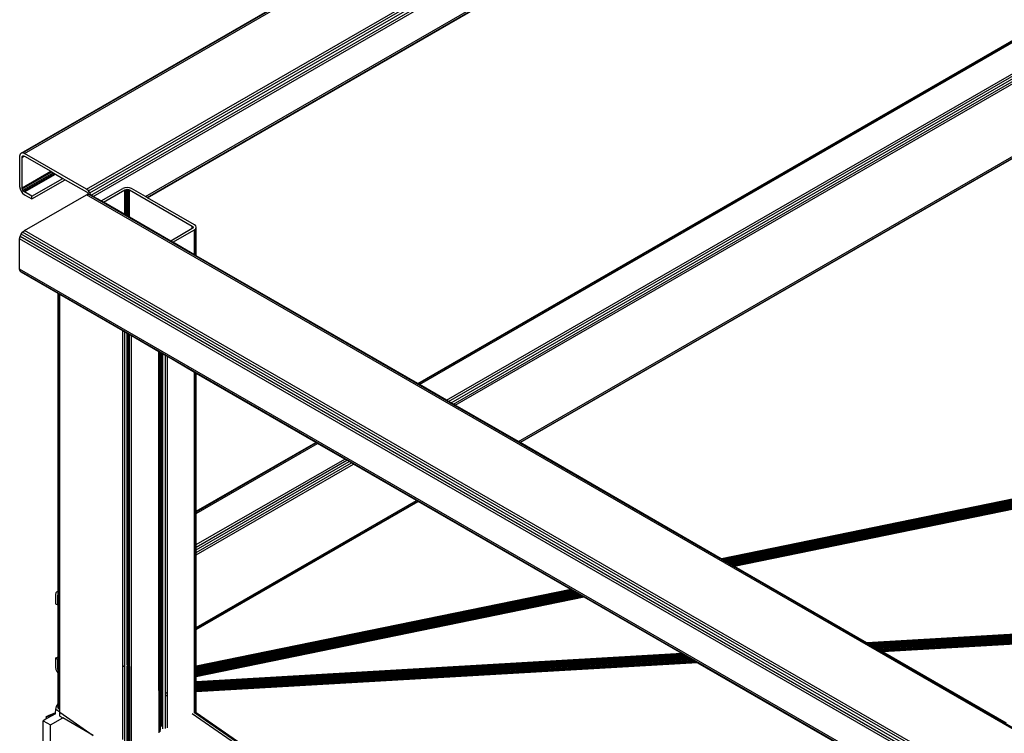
# Model space of a CAD drawing. Header units: millimetres. Extents: x 10 to 1250, y -62 to 528.
# Tile 545 of 656: x 597.733 to 598.899, y 512.673 to 513.518. Entities that reach past the tile are written whole.
import ezdxf

# ---------------------------------------------------------------- set-up
doc = ezdxf.new("R2010")
doc.units = ezdxf.units.MM
doc.header["$LTSCALE"] = 0.05

msp = doc.modelspace()

# ---------------------------------------------------------------- linework, layer by layer
at = {"color": 8}
for p, q in [((597.7351, 513.3599), (600.401, 514.899)), ((597.7369, 513.3602), (600.4028, 514.8994)), ((597.7391, 513.3595), (600.405, 514.8986)), ((597.8126, 513.3171), (600.4785, 514.8562)), ((597.8148, 513.3153), (600.4807, 514.8545)), ((597.8166, 513.3128), (600.4825, 514.852)), ((597.818, 513.3101), (600.4837, 514.8491)), ((597.8206, 513.3086), (600.4842, 514.8464)), ((597.8824, 513.3084), (600.4448, 514.7878)), ((597.8842, 513.3074), (600.4448, 514.7857)), ((597.8848, 513.307), (600.4448, 514.785)), ((598.2047, 513.0869), (600.4433, 514.3793)), ((598.2052, 513.0865), (600.4448, 514.3795)), ((598.2068, 513.0856), (600.4448, 514.3777)), ((598.2389, 513.0671), (600.4448, 514.3406)), ((598.2413, 513.0657), (600.4448, 514.3379)), ((598.2441, 513.0641), (600.4448, 514.3347)), ((598.2469, 513.0625), (600.4448, 514.3314)), ((598.2492, 513.0611), (600.4448, 514.3287)), ((598.3238, 513.0181), (600.4426, 514.2414)), ((598.3254, 513.0172), (600.4421, 514.2393)), ((598.3259, 513.0169), (600.4421, 514.2386)), ((597.7369, 513.3602), (597.7351, 513.3599)), ((597.7391, 513.3595), (597.7369, 513.3602)), ((597.7339, 513.3585), (597.7334, 513.3562)), ((597.7334, 513.3562), (597.7334, 513.3203)), ((597.7351, 513.3599), (597.7339, 513.3585)), ((597.7363, 513.3546), (597.7391, 513.3562)), ((597.7363, 513.3546), (597.7365, 513.3557)), ((597.7363, 513.3187), (597.7363, 513.3546)), ((597.7365, 513.3557), (597.738, 513.3566)), ((597.7365, 513.3557), (597.7371, 513.3564)), ((597.7371, 513.3564), (597.738, 513.3566)), ((597.738, 513.3566), (597.7391, 513.3562)), ((597.8126, 513.3171), (597.7391, 513.3595)), ((597.7391, 513.3562), (597.7702, 513.3383)), ((597.7363, 513.3187), (597.7702, 513.3383)), ((597.7365, 513.3173), (597.7715, 513.3375)), ((597.7702, 513.3383), (597.7715, 513.3375)), ((597.7715, 513.3375), (597.773, 513.3366)), ((597.7371, 513.3159), (597.773, 513.3366)), ((597.738, 513.3147), (597.7746, 513.3357)), ((597.7391, 513.3138), (597.7759, 513.335)), ((597.7479, 513.3087), (597.7846, 513.3299)), ((597.7479, 513.3055), (597.7874, 513.3283)), ((597.773, 513.3366), (597.7746, 513.3357)), ((597.7746, 513.3357), (597.7759, 513.335)), ((597.7759, 513.335), (597.7846, 513.3299)), ((597.7846, 513.3299), (597.7874, 513.3283)), ((597.7874, 513.3283), (597.8126, 513.3138)), ((597.7334, 513.3203), (597.7339, 513.3176)), ((597.7339, 513.3176), (597.7351, 513.3147)), ((597.7351, 513.3147), (597.7369, 513.3123)), ((597.7365, 513.3173), (597.7363, 513.3187)), ((597.7371, 513.3159), (597.7365, 513.3173)), ((597.738, 513.3147), (597.7371, 513.3159)), ((597.7391, 513.3138), (597.738, 513.3147)), ((597.7479, 513.3087), (597.7391, 513.3138)), ((597.8148, 513.3153), (597.8126, 513.3171)), ((597.8126, 513.3138), (597.8137, 513.3129)), ((597.8166, 513.3128), (597.8148, 513.3153)), ((597.83, 513.3032), (597.8556, 513.3179)), ((597.8326, 513.3017), (597.8581, 513.3164)), ((597.8579, 513.3188), (597.8556, 513.3179)), ((597.8607, 513.3192), (597.8579, 513.3188)), ((597.8581, 513.3164), (597.8593, 513.3169)), ((597.8581, 513.2944), (597.8581, 513.3164)), ((597.8593, 513.3169), (597.8607, 513.3171)), ((597.8593, 513.295), (597.8593, 513.3169)), ((597.8635, 513.3188), (597.8607, 513.3192)), ((597.8607, 513.3171), (597.8621, 513.3169)), ((597.8607, 513.2958), (597.8607, 513.3171)), ((597.8621, 513.3169), (597.8633, 513.3164)), ((597.8621, 513.2967), (597.8621, 513.3169)), ((597.8633, 513.3164), (597.9378, 513.2734)), ((597.8633, 513.2973), (597.8633, 513.3164)), ((597.8659, 513.3179), (597.8635, 513.3188)), ((597.8824, 513.3084), (597.8659, 513.3179)), ((597.7369, 513.3123), (597.7391, 513.3105)), ((597.7391, 513.3105), (597.7479, 513.3055)), ((597.7391, 513.2681), (597.8126, 513.3105)), ((597.7479, 513.3055), (597.7479, 513.3087)), ((597.8126, 513.3105), (597.8148, 513.3112)), ((598.9182, 512.6722), (597.8126, 513.3105)), ((597.8137, 513.3129), (597.8146, 513.3117)), ((597.8146, 513.3117), (597.8148, 513.3112)), ((597.8148, 513.3112), (597.8166, 513.3109)), ((598.9204, 512.6729), (597.8148, 513.3112)), ((597.8177, 513.3103), (597.8166, 513.3128)), ((597.8177, 513.3103), (597.8166, 513.3109)), ((597.818, 513.3101), (597.8177, 513.3103)), ((597.8206, 513.3086), (597.818, 513.3101)), ((597.83, 513.3032), (597.8206, 513.3086)), ((597.8326, 513.3017), (597.83, 513.3032)), ((597.8842, 513.3074), (597.8824, 513.3084)), ((597.8848, 513.307), (597.8842, 513.3074)), ((597.9404, 513.2749), (597.8848, 513.307)), ((597.8581, 513.2869), (597.8326, 513.3017)), ((597.8581, 513.2944), (597.8593, 513.295)), ((597.8581, 513.2924), (597.8581, 513.2944)), ((597.8581, 513.2924), (597.8593, 513.293)), ((597.8581, 513.2916), (597.8581, 513.2924)), ((597.8581, 513.2916), (597.8593, 513.2923)), ((597.8581, 513.2869), (597.8581, 513.2916)), ((597.8593, 513.293), (597.8593, 513.295)), ((597.8593, 513.2923), (597.8593, 513.293)), ((597.8593, 513.2863), (597.8593, 513.2923)), ((597.8607, 513.2958), (597.8621, 513.2967)), ((597.8607, 513.2938), (597.8607, 513.2958)), ((597.8607, 513.2938), (597.8621, 513.2946)), ((597.8607, 513.2931), (597.8621, 513.2939)), ((597.8607, 513.2931), (597.8607, 513.2938)), ((597.8607, 513.2854), (597.8607, 513.2931)), ((597.8621, 513.2967), (597.8633, 513.2973)), ((597.8621, 513.2946), (597.8621, 513.2967)), ((597.8621, 513.2946), (597.8633, 513.2953)), ((597.8621, 513.2939), (597.8633, 513.2946)), ((597.8621, 513.2939), (597.8621, 513.2946)), ((597.8621, 513.2846), (597.8621, 513.2939)), ((597.8633, 513.2953), (597.8633, 513.2973)), ((597.8633, 513.2946), (597.8633, 513.2953)), ((597.8633, 513.284), (597.8633, 513.2946)), ((597.8593, 513.2863), (597.8581, 513.2869)), ((597.8607, 513.2854), (597.8593, 513.2863)), ((597.8621, 513.2846), (597.8607, 513.2854)), ((597.8633, 513.284), (597.8621, 513.2846)), ((597.9123, 513.2557), (597.8633, 513.284)), ((597.7369, 513.2663), (597.7391, 513.2681)), ((598.8448, 512.6297), (597.7391, 513.2681)), ((597.9378, 513.2704), (597.9123, 513.2557)), ((597.9149, 513.2542), (597.9404, 513.2689)), ((597.9378, 513.2734), (597.9386, 513.2727)), ((597.9378, 513.2704), (597.9378, 513.2734)), ((597.9386, 513.2711), (597.9378, 513.2704)), ((597.9386, 513.2727), (597.9389, 513.2719)), ((597.9386, 513.2711), (597.9386, 513.2727)), ((597.9389, 513.2719), (597.9386, 513.2711)), ((597.942, 513.2735), (597.9404, 513.2749)), ((597.9404, 513.2689), (597.942, 513.2703)), ((597.9404, 513.2394), (597.9404, 513.2689)), ((597.9425, 513.2719), (597.942, 513.2735)), ((597.942, 513.2703), (597.9425, 513.2719)), ((597.942, 513.2385), (597.942, 513.2703)), ((597.9425, 513.2382), (597.9425, 513.2719)), ((597.7334, 513.2582), (597.7339, 513.261)), ((597.7334, 513.2224), (597.7334, 513.2582)), ((598.8391, 512.6199), (597.7334, 513.2582)), ((597.7339, 513.261), (597.7351, 513.2638)), ((598.8395, 512.6226), (597.7339, 513.261)), ((597.7351, 513.2638), (597.7369, 513.2663)), ((598.8407, 512.6255), (597.7351, 513.2638)), ((598.8426, 512.628), (597.7369, 513.2663)), ((597.9149, 513.2542), (597.9123, 513.2557)), ((597.9404, 513.2394), (597.9149, 513.2542)), ((597.942, 513.2385), (597.9404, 513.2394)), ((597.9425, 513.2382), (597.942, 513.2385)), ((598.2047, 513.0869), (597.9425, 513.2382)), ((597.7339, 513.2201), (597.7334, 513.2224)), ((598.8391, 512.584), (597.7334, 513.2224)), ((597.7351, 513.2187), (597.7339, 513.2201)), ((598.8395, 512.5818), (597.7339, 513.2201)), ((597.7789, 513.1934), (597.7351, 513.2187)), ((597.7794, 513.1931), (597.7789, 513.1934)), ((597.7789, 512.841), (597.7789, 513.1934)), ((597.781, 513.1922), (597.7794, 513.1931)), ((597.7794, 512.8413), (597.7794, 513.1931)), ((597.781, 512.8423), (597.781, 513.1922)), ((597.8556, 513.1491), (597.781, 513.1922)), ((597.8556, 512.753), (597.8556, 513.1491)), ((597.8579, 513.1478), (597.8556, 513.1491)), ((597.8579, 512.7538), (597.8579, 513.1478)), ((597.8607, 513.1462), (597.8579, 513.1478)), ((597.8607, 512.8883), (597.8607, 513.1462)), ((597.8621, 513.1453), (597.8607, 513.1462)), ((597.8633, 513.1447), (597.8621, 513.1453)), ((597.8621, 512.8891), (597.8621, 513.1453)), ((597.8635, 513.1445), (597.8633, 513.1447)), ((597.8633, 512.8898), (597.8633, 513.1447)), ((597.8635, 512.7515), (597.8635, 513.1445)), ((597.8659, 513.1432), (597.8635, 513.1445)), ((597.8659, 512.6538), (597.8659, 513.1432)), ((597.898, 513.1246), (597.8659, 513.1432)), ((597.898, 512.7276), (597.898, 513.1246)), ((597.8996, 513.1237), (597.898, 513.1246)), ((597.8996, 512.7265), (597.8996, 513.1237)), ((597.9001, 513.1234), (597.8996, 513.1237)), ((597.9001, 512.7261), (597.9001, 513.1234)), ((597.9003, 513.1233), (597.9001, 513.1234)), ((597.9003, 512.726), (597.9003, 513.1233)), ((597.9006, 513.1232), (597.9003, 513.1233)), ((597.9006, 512.7258), (597.9006, 513.1232)), ((597.9017, 513.1225), (597.9006, 513.1232)), ((597.9017, 512.725), (597.9017, 513.1225)), ((597.9031, 513.1217), (597.9017, 513.1225)), ((597.9031, 512.724), (597.9031, 513.1217)), ((597.9059, 513.12), (597.9031, 513.1217)), ((597.9059, 512.7221), (597.9059, 513.12)), ((597.9083, 513.1187), (597.9059, 513.12)), ((597.9083, 512.7205), (597.9083, 513.1187)), ((597.9404, 513.1001), (597.9083, 513.1187)), ((599.7021, 513.1126), (598.5642, 512.8793)), ((599.7026, 513.1125), (598.5645, 512.8791)), ((599.7032, 513.1123), (598.5649, 512.8789)), ((599.7038, 513.1121), (598.5654, 512.8786)), ((599.7043, 513.1117), (598.566, 512.8783)), ((599.7036, 513.111), (598.5666, 512.8779)), ((599.7021, 513.1101), (598.5674, 512.8774)), ((599.7007, 513.1092), (598.5682, 512.877)), ((599.6994, 513.1082), (598.5691, 512.8764)), ((599.6982, 513.1072), (598.5701, 512.8759)), ((599.6971, 513.1062), (598.571, 512.8753)), ((599.6961, 513.1053), (598.572, 512.8748)), ((599.6952, 513.1043), (598.573, 512.8742)), ((597.9404, 512.6968), (597.9404, 513.1001)), ((597.942, 513.0992), (597.9404, 513.1001)), ((597.942, 512.9352), (597.942, 513.0992)), ((597.9425, 513.0989), (597.942, 513.0992)), ((598.0841, 513.0172), (597.9425, 513.0989)), ((597.9425, 512.9355), (597.9425, 513.0989)), ((599.6944, 513.1034), (598.574, 512.8736)), ((599.6938, 513.1026), (598.5749, 512.8731)), ((599.6933, 513.1018), (598.5758, 512.8726)), ((598.5766, 512.8721), (599.6927, 513.101)), ((599.6923, 513.1003), (598.5774, 512.8717)), ((599.6919, 513.0997), (598.578, 512.8713)), ((599.6915, 513.0992), (598.5786, 512.871)), ((599.6912, 513.0988), (598.579, 512.8707)), ((599.691, 513.0985), (598.5794, 512.8705)), ((599.6909, 513.0983), (598.5796, 512.8704)), ((598.2052, 513.0865), (598.2047, 513.0869)), ((598.2068, 513.0856), (598.2052, 513.0865)), ((598.2389, 513.0671), (598.2068, 513.0856)), ((598.2413, 513.0657), (598.2389, 513.0671)), ((598.2441, 513.0641), (598.2413, 513.0657)), ((598.2469, 513.0625), (598.2441, 513.0641)), ((598.2492, 513.0611), (598.2469, 513.0625)), ((598.3238, 513.0181), (598.2492, 513.0611)), ((598.5641, 512.8793), (599.3675, 513.0441)), ((599.3537, 513.029), (598.5797, 512.8703)), ((597.9425, 512.9355), (598.0841, 513.0172)), ((597.9425, 512.9349), (598.0846, 513.0169)), ((597.9425, 512.933), (598.0862, 513.016)), ((598.0846, 513.0169), (598.0841, 513.0172)), ((598.0862, 513.016), (598.0846, 513.0169)), ((598.1183, 512.9974), (598.0862, 513.016)), ((598.3254, 513.0172), (598.3238, 513.0181)), ((598.3259, 513.0169), (598.3254, 513.0172)), ((598.5641, 512.8793), (598.3259, 513.0169)), ((597.9425, 512.896), (598.1183, 512.9974)), ((597.9425, 512.8932), (598.1207, 512.9961)), ((597.9425, 512.89), (598.1235, 512.9945)), ((597.9425, 512.8868), (598.1263, 512.9928)), ((597.9425, 512.8841), (598.1286, 512.9915)), ((598.1207, 512.9961), (598.1183, 512.9974)), ((598.1235, 512.9945), (598.1207, 512.9961)), ((598.1263, 512.9928), (598.1235, 512.9945)), ((598.1286, 512.9915), (598.1263, 512.9928)), ((598.2032, 512.9484), (598.1286, 512.9915)), ((597.9425, 512.798), (598.2032, 512.9484)), ((597.9425, 512.7962), (598.2047, 512.9475)), ((597.9425, 512.7955), (598.2053, 512.9472)), ((598.2047, 512.9475), (598.2032, 512.9484)), ((598.2053, 512.9472), (598.2047, 512.9475)), ((598.3861, 512.8428), (598.2053, 512.9472)), ((597.942, 512.9352), (597.9425, 512.9355)), ((597.942, 512.9346), (597.942, 512.9352)), ((597.942, 512.9346), (597.9425, 512.9349)), ((597.942, 512.9327), (597.942, 512.9346)), ((597.942, 512.9327), (597.9425, 512.933)), ((597.942, 512.8956), (597.942, 512.9327)), ((597.9425, 512.9349), (597.9425, 512.9355)), ((597.9425, 512.933), (597.9425, 512.9349)), ((597.9425, 512.896), (597.9425, 512.933)), ((597.942, 512.8956), (597.9425, 512.896)), ((597.942, 512.8929), (597.942, 512.8956)), ((597.9425, 512.8932), (597.9425, 512.896)), ((597.8607, 512.8883), (597.8621, 512.8891)), ((597.8607, 512.8876), (597.8621, 512.8884)), ((597.8607, 512.8876), (597.8607, 512.8883)), ((597.8607, 512.8858), (597.8607, 512.8876)), ((597.8607, 512.8858), (597.8621, 512.8866)), ((597.8607, 512.8487), (597.8607, 512.8858)), ((597.8621, 512.8891), (597.8633, 512.8898)), ((597.8621, 512.8884), (597.8633, 512.8891)), ((597.8621, 512.8884), (597.8621, 512.8891)), ((597.8621, 512.8866), (597.8621, 512.8884)), ((597.8621, 512.8866), (597.8633, 512.8873)), ((597.8621, 512.8495), (597.8621, 512.8866)), ((597.8633, 512.8891), (597.8633, 512.8898)), ((597.8633, 512.8873), (597.8633, 512.8891)), ((597.8633, 512.8502), (597.8633, 512.8873)), ((597.942, 512.8929), (597.9425, 512.8932)), ((597.942, 512.8897), (597.942, 512.8929)), ((597.942, 512.8897), (597.9425, 512.89)), ((597.942, 512.8865), (597.942, 512.8897)), ((597.942, 512.8865), (597.9425, 512.8868)), ((597.942, 512.8837), (597.942, 512.8865)), ((597.942, 512.8837), (597.9425, 512.8841)), ((597.942, 512.7977), (597.942, 512.8837)), ((597.9425, 512.89), (597.9425, 512.8932)), ((597.9425, 512.8868), (597.9425, 512.89)), ((597.9425, 512.8841), (597.9425, 512.8868)), ((597.9425, 512.798), (597.9425, 512.8841)), ((598.5642, 512.8793), (598.5641, 512.8793)), ((598.5645, 512.8791), (598.5642, 512.8793)), ((598.5649, 512.8789), (598.5645, 512.8791)), ((598.5654, 512.8786), (598.5649, 512.8789)), ((598.566, 512.8783), (598.5654, 512.8786)), ((598.5666, 512.8779), (598.566, 512.8783)), ((598.5674, 512.8774), (598.5666, 512.8779)), ((598.5682, 512.877), (598.5674, 512.8774)), ((598.5691, 512.8764), (598.5682, 512.877)), ((598.5701, 512.8759), (598.5691, 512.8764)), ((598.571, 512.8753), (598.5701, 512.8759)), ((598.572, 512.8748), (598.571, 512.8753)), ((598.573, 512.8742), (598.572, 512.8748)), ((598.574, 512.8736), (598.573, 512.8742)), ((598.5749, 512.8731), (598.574, 512.8736)), ((598.5758, 512.8726), (598.5749, 512.8731)), ((598.5766, 512.8721), (598.5758, 512.8726)), ((598.5774, 512.8717), (598.5766, 512.8721)), ((598.578, 512.8713), (598.5774, 512.8717)), ((598.5786, 512.871), (598.578, 512.8713)), ((598.579, 512.8707), (598.5786, 512.871)), ((598.5794, 512.8705), (598.579, 512.8707)), ((598.5796, 512.8704), (598.5794, 512.8705)), ((598.5797, 512.8703), (598.5796, 512.8704)), ((598.7363, 512.7799), (598.5797, 512.8703)), ((597.8607, 512.8487), (597.8621, 512.8495)), ((597.8607, 512.846), (597.8607, 512.8487)), ((597.8621, 512.8495), (597.8633, 512.8502)), ((597.8621, 512.8468), (597.8621, 512.8495)), ((597.8621, 512.8468), (597.8633, 512.8475)), ((597.8633, 512.8475), (597.8633, 512.8502)), ((597.8633, 512.8443), (597.8633, 512.8475)), ((597.7763, 512.8389), (597.7759, 512.8368)), ((597.7759, 512.8368), (597.7759, 512.8261)), ((597.7774, 512.8401), (597.7763, 512.8389)), ((597.7774, 512.8401), (597.7789, 512.841)), ((597.7789, 512.8404), (597.7774, 512.8401)), ((597.7784, 512.8353), (597.7786, 512.8363)), ((597.7784, 512.8353), (597.7789, 512.8356)), ((597.7786, 512.8363), (597.7789, 512.8366)), ((597.7786, 512.8363), (597.7789, 512.8365)), ((597.7789, 512.841), (597.7794, 512.8413)), ((597.7789, 512.8404), (597.7789, 512.841)), ((597.779, 512.8405), (597.7789, 512.8404)), ((597.7789, 512.8366), (597.7789, 512.8404)), ((597.7789, 512.8366), (597.7792, 512.837)), ((597.7789, 512.8365), (597.7794, 512.8368)), ((597.7789, 512.8365), (597.7789, 512.8366)), ((597.7789, 512.8356), (597.7789, 512.8365)), ((597.7789, 512.8356), (597.7794, 512.8359)), ((597.7789, 512.8278), (597.7789, 512.8356)), ((597.779, 512.8405), (597.7794, 512.8407)), ((597.7794, 512.8403), (597.779, 512.8405)), ((597.7792, 512.837), (597.7794, 512.837)), ((597.7794, 512.8413), (597.781, 512.8423)), ((597.7794, 512.8407), (597.781, 512.8416)), ((597.7794, 512.8407), (597.7794, 512.8413)), ((597.7794, 512.8403), (597.7794, 512.8407)), ((597.781, 512.8398), (597.7794, 512.8403)), ((597.7794, 512.837), (597.7794, 512.8403)), ((597.7794, 512.837), (597.78, 512.8371)), ((597.7794, 512.8368), (597.78, 512.8371)), ((597.7794, 512.8368), (597.7794, 512.837)), ((597.7794, 512.8359), (597.781, 512.8368)), ((597.7794, 512.8359), (597.7794, 512.8368)), ((597.7794, 512.8282), (597.7794, 512.8359)), ((597.78, 512.8371), (597.781, 512.8368)), ((597.781, 512.8416), (597.781, 512.8423)), ((597.781, 512.8398), (597.781, 512.8416)), ((597.781, 512.8368), (597.781, 512.8398)), ((597.781, 512.8291), (597.781, 512.8368)), ((597.8607, 512.846), (597.8621, 512.8468)), ((597.8607, 512.8428), (597.8607, 512.846)), ((597.8607, 512.8428), (597.8621, 512.8436)), ((597.8607, 512.8395), (597.8607, 512.8428)), ((597.8607, 512.8395), (597.8621, 512.8403)), ((597.8607, 512.8368), (597.8607, 512.8395)), ((597.8607, 512.8368), (597.8621, 512.8376)), ((597.8607, 512.7535), (597.8607, 512.8368)), ((597.8621, 512.8436), (597.8621, 512.8468)), ((597.8621, 512.8436), (597.8633, 512.8443)), ((597.8621, 512.8403), (597.8621, 512.8436)), ((597.8621, 512.8403), (597.8633, 512.841)), ((597.8621, 512.8376), (597.8621, 512.8403)), ((597.8621, 512.8376), (597.8633, 512.8383)), ((597.8621, 512.7526), (597.8621, 512.8376)), ((597.8633, 512.841), (597.8633, 512.8443)), ((597.8633, 512.8383), (597.8633, 512.841)), ((597.8633, 512.7522), (597.8633, 512.8383)), ((598.3862, 512.8428), (597.9425, 512.7518)), ((598.3861, 512.8428), (597.9425, 512.7519)), ((598.3865, 512.8426), (597.9425, 512.7516)), ((598.3869, 512.8424), (597.9425, 512.7513)), ((598.3873, 512.8421), (597.9425, 512.7509)), ((598.3879, 512.8418), (597.9425, 512.7504)), ((598.3886, 512.8414), (597.9425, 512.7499)), ((598.3894, 512.8409), (597.9425, 512.7493)), ((598.3902, 512.8404), (597.9425, 512.7486)), ((598.3911, 512.8399), (597.9425, 512.7479)), ((598.3921, 512.8394), (597.9425, 512.7472)), ((598.393, 512.8388), (597.9425, 512.7464)), ((598.394, 512.8383), (597.9425, 512.7457)), ((598.395, 512.8377), (597.9425, 512.7449)), ((598.396, 512.8371), (597.9425, 512.7442)), ((598.3969, 512.8366), (597.9425, 512.7434)), ((598.3978, 512.8361), (597.9425, 512.7427)), ((597.9425, 512.7421), (598.3986, 512.8356)), ((598.3862, 512.8428), (598.3861, 512.8428)), ((598.3865, 512.8426), (598.3862, 512.8428)), ((598.3869, 512.8424), (598.3865, 512.8426)), ((598.3873, 512.8421), (598.3869, 512.8424)), ((598.3879, 512.8418), (598.3873, 512.8421)), ((598.3886, 512.8414), (598.3879, 512.8418)), ((598.3894, 512.8409), (598.3886, 512.8414)), ((598.3902, 512.8404), (598.3894, 512.8409)), ((598.3911, 512.8399), (598.3902, 512.8404)), ((598.3921, 512.8394), (598.3911, 512.8399)), ((598.393, 512.8388), (598.3921, 512.8394)), ((598.394, 512.8383), (598.393, 512.8388)), ((598.395, 512.8377), (598.394, 512.8383)), ((598.396, 512.8371), (598.395, 512.8377)), ((598.3969, 512.8366), (598.396, 512.8371)), ((598.3978, 512.8361), (598.3969, 512.8366)), ((598.3986, 512.8356), (598.3978, 512.8361)), ((598.3993, 512.8352), (598.3986, 512.8356)), ((597.7759, 512.8261), (597.7784, 512.8246)), ((597.7784, 512.8276), (597.7784, 512.8353)), ((597.7784, 512.8276), (597.7789, 512.8278)), ((597.7784, 512.8246), (597.7784, 512.8276)), ((597.7784, 512.8246), (597.7789, 512.8249)), ((597.7789, 512.8278), (597.7794, 512.8282)), ((597.7789, 512.8249), (597.7789, 512.8278)), ((597.7789, 512.8249), (597.7794, 512.8252)), ((597.7789, 512.7632), (597.7789, 512.8249)), ((597.7794, 512.8282), (597.781, 512.8291)), ((597.7794, 512.8252), (597.7794, 512.8282)), ((597.7794, 512.8252), (597.781, 512.8261)), ((597.7794, 512.7635), (597.7794, 512.8252)), ((597.781, 512.8261), (597.781, 512.8291)), ((597.781, 512.7644), (597.781, 512.8261)), ((598.3993, 512.8352), (597.9425, 512.7415)), ((598.4, 512.8348), (597.9425, 512.741)), ((598.4006, 512.8345), (597.9425, 512.7405)), ((598.401, 512.8342), (597.9425, 512.7402)), ((598.4014, 512.834), (597.9425, 512.7399)), ((598.4016, 512.8339), (597.9425, 512.7397)), ((598.4017, 512.8338), (597.9425, 512.7396)), ((598.4, 512.8348), (598.3993, 512.8352)), ((598.4006, 512.8345), (598.4, 512.8348)), ((598.401, 512.8342), (598.4006, 512.8345)), ((598.4014, 512.834), (598.401, 512.8342)), ((598.4016, 512.8339), (598.4014, 512.834)), ((598.4017, 512.8338), (598.4016, 512.8339)), ((598.5172, 512.7671), (598.4017, 512.8338)), ((598.7363, 512.7799), (599.1485, 512.804)), ((599.1499, 512.804), (598.7364, 512.7798)), ((599.1504, 512.8039), (598.7367, 512.7797)), ((599.151, 512.8036), (598.7371, 512.7795)), ((599.1515, 512.8033), (598.7376, 512.7792)), ((599.152, 512.8029), (598.7383, 512.7788)), ((599.1525, 512.8025), (598.7391, 512.7783)), ((599.153, 512.8019), (598.74, 512.7778)), ((599.1535, 512.8013), (598.7409, 512.7772)), ((599.1539, 512.8007), (598.742, 512.7766)), ((597.942, 512.7977), (597.9425, 512.798)), ((597.942, 512.7958), (597.942, 512.7977)), ((597.942, 512.7958), (597.9425, 512.7962)), ((597.942, 512.7952), (597.942, 512.7958)), ((597.942, 512.7952), (597.9425, 512.7955)), ((597.942, 512.7518), (597.942, 512.7952)), ((597.9425, 512.7962), (597.9425, 512.798)), ((597.9425, 512.7955), (597.9425, 512.7962)), ((597.9425, 512.7519), (597.9425, 512.7955)), ((599.1543, 512.8), (598.7431, 512.776)), ((599.1547, 512.7993), (598.7443, 512.7753)), ((599.1549, 512.7986), (598.7454, 512.7746)), ((599.1552, 512.7978), (598.7466, 512.774)), ((599.1553, 512.7971), (598.7478, 512.7733)), ((599.1554, 512.7964), (598.7489, 512.7726)), ((598.75, 512.772), (599.1555, 512.7957)), ((599.1541, 512.7949), (598.7511, 512.7714)), ((599.1528, 512.7943), (598.752, 512.7709)), ((599.1514, 512.7936), (598.7528, 512.7704)), ((599.15, 512.7931), (598.7536, 512.7699)), ((599.1486, 512.7926), (598.7542, 512.7696)), ((599.1472, 512.7922), (598.7547, 512.7693)), ((599.146, 512.792), (598.755, 512.7691)), ((599.1369, 512.7913), (598.7552, 512.769)), ((598.7364, 512.7798), (598.7363, 512.7799)), ((598.7367, 512.7797), (598.7364, 512.7798)), ((598.7371, 512.7795), (598.7367, 512.7797)), ((598.7376, 512.7792), (598.7371, 512.7795)), ((598.7383, 512.7788), (598.7376, 512.7792)), ((598.7391, 512.7783), (598.7383, 512.7788)), ((598.74, 512.7778), (598.7391, 512.7783)), ((598.7409, 512.7772), (598.74, 512.7778)), ((598.742, 512.7766), (598.7409, 512.7772)), ((598.5172, 512.7671), (597.9425, 512.7335)), ((598.5174, 512.767), (597.9425, 512.7335)), ((598.5176, 512.7669), (597.9425, 512.7333)), ((598.518, 512.7667), (597.9425, 512.7331)), ((598.5185, 512.7664), (597.9425, 512.7327)), ((598.5192, 512.766), (597.9425, 512.7323)), ((598.5174, 512.767), (598.5172, 512.7671)), ((598.5176, 512.7669), (598.5174, 512.767)), ((598.518, 512.7667), (598.5176, 512.7669)), ((598.5185, 512.7664), (598.518, 512.7667)), ((598.5192, 512.766), (598.5185, 512.7664)), ((598.52, 512.7655), (598.5192, 512.766)), ((598.7431, 512.776), (598.742, 512.7766)), ((598.7443, 512.7753), (598.7431, 512.776)), ((598.7454, 512.7746), (598.7443, 512.7753)), ((598.7466, 512.774), (598.7454, 512.7746)), ((598.7478, 512.7733), (598.7466, 512.774)), ((598.7489, 512.7726), (598.7478, 512.7733)), ((598.75, 512.772), (598.7489, 512.7726)), ((598.7511, 512.7714), (598.75, 512.772)), ((598.752, 512.7709), (598.7511, 512.7714)), ((598.7528, 512.7704), (598.752, 512.7709)), ((598.7536, 512.7699), (598.7528, 512.7704)), ((598.7542, 512.7696), (598.7536, 512.7699)), ((598.7547, 512.7693), (598.7542, 512.7696)), ((598.755, 512.7691), (598.7547, 512.7693)), ((598.7552, 512.769), (598.755, 512.7691)), ((598.9017, 512.6844), (598.7552, 512.769)), ((597.7759, 512.7614), (597.7789, 512.7632)), ((597.7784, 512.7599), (597.7759, 512.7614)), ((597.7759, 512.7614), (597.7759, 512.7507)), ((597.7784, 512.7599), (597.7789, 512.7602)), ((597.7784, 512.7522), (597.7784, 512.7599)), ((597.7789, 512.7632), (597.7794, 512.7635)), ((597.7789, 512.7602), (597.7789, 512.7632)), ((597.7789, 512.7602), (597.7794, 512.7605)), ((597.7789, 512.7525), (597.7789, 512.7602)), ((597.7794, 512.7635), (597.781, 512.7644)), ((597.7794, 512.7605), (597.7794, 512.7635)), ((597.7794, 512.7605), (597.781, 512.7614)), ((597.7794, 512.7528), (597.7794, 512.7605)), ((597.781, 512.7614), (597.781, 512.7644)), ((597.781, 512.7537), (597.781, 512.7614)), ((598.52, 512.7655), (597.9425, 512.7318)), ((598.5209, 512.765), (597.9425, 512.7313)), ((598.5218, 512.7645), (597.9425, 512.7306)), ((598.5229, 512.7638), (597.9425, 512.73)), ((598.524, 512.7632), (597.9425, 512.7292)), ((598.5252, 512.7625), (597.9425, 512.7285)), ((598.5263, 512.7619), (597.9425, 512.7278)), ((598.5275, 512.7612), (597.9425, 512.727)), ((598.5287, 512.7605), (597.9425, 512.7263)), ((598.5298, 512.7598), (597.9425, 512.7255)), ((597.9425, 512.7248), (598.5309, 512.7592)), ((598.532, 512.7586), (597.9425, 512.7242)), ((598.5329, 512.7581), (597.9425, 512.7236)), ((598.5338, 512.7576), (597.9425, 512.7231)), ((598.5345, 512.7572), (597.9425, 512.7226)), ((598.5351, 512.7568), (597.9425, 512.7222)), ((598.5356, 512.7565), (597.9425, 512.7219)), ((598.5359, 512.7563), (597.9425, 512.7217)), ((598.5361, 512.7562), (597.9425, 512.7215)), ((598.5209, 512.765), (598.52, 512.7655)), ((598.5218, 512.7645), (598.5209, 512.765)), ((598.5229, 512.7638), (598.5218, 512.7645)), ((598.524, 512.7632), (598.5229, 512.7638)), ((598.5252, 512.7625), (598.524, 512.7632)), ((598.5263, 512.7619), (598.5252, 512.7625)), ((598.5275, 512.7612), (598.5263, 512.7619)), ((598.5287, 512.7605), (598.5275, 512.7612)), ((598.5298, 512.7598), (598.5287, 512.7605)), ((598.5309, 512.7592), (598.5298, 512.7598)), ((598.532, 512.7586), (598.5309, 512.7592)), ((598.5329, 512.7581), (598.532, 512.7586)), ((598.5338, 512.7576), (598.5329, 512.7581)), ((598.5345, 512.7572), (598.5338, 512.7576)), ((598.5351, 512.7568), (598.5345, 512.7572)), ((598.5356, 512.7565), (598.5351, 512.7568)), ((598.5359, 512.7563), (598.5356, 512.7565)), ((598.5361, 512.7562), (598.5359, 512.7563)), ((598.5361, 512.7562), (598.8407, 512.5803)), ((597.7759, 512.7507), (597.7763, 512.7482)), ((597.7763, 512.7482), (597.7774, 512.7457)), ((597.7774, 512.7457), (597.7789, 512.7436)), ((597.7784, 512.7522), (597.7789, 512.7525)), ((597.7784, 512.7495), (597.7784, 512.7522)), ((597.7784, 512.7495), (597.7789, 512.7498)), ((597.7784, 512.7493), (597.7784, 512.7495)), ((597.7784, 512.7493), (597.7789, 512.7495)), ((597.7786, 512.748), (597.7784, 512.7493)), ((597.7786, 512.748), (597.7789, 512.7481)), ((597.7789, 512.7474), (597.7786, 512.748)), ((597.7789, 512.7525), (597.7794, 512.7528)), ((597.7789, 512.7498), (597.7789, 512.7525)), ((597.7789, 512.7498), (597.7794, 512.7501)), ((597.7789, 512.7495), (597.7794, 512.7498)), ((597.7789, 512.7495), (597.7789, 512.7498)), ((597.7789, 512.7481), (597.7789, 512.7495)), ((597.7789, 512.7481), (597.7794, 512.7485)), ((597.7789, 512.7474), (597.7789, 512.7481)), ((597.7792, 512.7467), (597.7789, 512.7474)), ((597.7789, 512.7436), (597.7789, 512.7474)), ((597.7789, 512.7436), (597.779, 512.7434)), ((597.7789, 512.7075), (597.7789, 512.7436)), ((597.779, 512.7434), (597.7794, 512.7431)), ((597.7792, 512.7467), (597.7794, 512.7468)), ((597.7794, 512.7464), (597.7792, 512.7467)), ((597.7794, 512.7528), (597.781, 512.7537)), ((597.7794, 512.7501), (597.7794, 512.7528)), ((597.7794, 512.7501), (597.781, 512.751)), ((597.7794, 512.7498), (597.781, 512.7507)), ((597.7794, 512.7498), (597.7794, 512.7501)), ((597.7794, 512.7485), (597.7794, 512.7498)), ((597.7794, 512.7485), (597.781, 512.7494)), ((597.7794, 512.7468), (597.7794, 512.7485)), ((597.7794, 512.7468), (597.781, 512.7478)), ((597.7794, 512.7464), (597.7794, 512.7468)), ((597.78, 512.7456), (597.7794, 512.7464)), ((597.7794, 512.7431), (597.7794, 512.7464)), ((597.7794, 512.7431), (597.781, 512.7418)), ((597.7794, 512.7085), (597.7794, 512.7431)), ((597.78, 512.7456), (597.781, 512.7461)), ((597.781, 512.7448), (597.78, 512.7456)), ((597.781, 512.751), (597.781, 512.7537)), ((597.781, 512.7507), (597.781, 512.751)), ((597.781, 512.7494), (597.781, 512.7507)), ((597.781, 512.7478), (597.781, 512.7494)), ((597.781, 512.7461), (597.781, 512.7478)), ((597.781, 512.7448), (597.781, 512.7461)), ((597.781, 512.7418), (597.781, 512.7448)), ((597.8556, 512.7526), (597.8556, 512.753)), ((597.8579, 512.751), (597.8556, 512.7526)), ((597.8556, 512.6653), (597.8556, 512.7526)), ((597.8579, 512.751), (597.8579, 512.7538)), ((597.8579, 512.6637), (597.8579, 512.751)), ((597.8621, 512.7526), (597.8607, 512.7535)), ((597.8607, 512.7535), (597.8607, 512.7522)), ((597.8621, 512.7513), (597.8607, 512.7522)), ((597.8607, 512.749), (597.8607, 512.7522)), ((597.8621, 512.7481), (597.8607, 512.749)), ((597.8607, 512.6618), (597.8607, 512.749)), ((597.8629, 512.752), (597.8621, 512.7526)), ((597.8621, 512.7526), (597.8621, 512.7513)), ((597.8633, 512.7505), (597.8621, 512.7513)), ((597.8621, 512.7481), (597.8621, 512.7513)), ((597.8633, 512.7472), (597.8621, 512.7481)), ((597.8621, 512.6608), (597.8621, 512.7481)), ((597.8629, 512.752), (597.8633, 512.7522)), ((597.8633, 512.7518), (597.8629, 512.752)), ((597.8633, 512.7518), (597.8633, 512.7522)), ((597.8633, 512.7516), (597.8633, 512.7518)), ((597.8633, 512.7516), (597.8633, 512.7505)), ((597.8635, 512.7503), (597.8633, 512.7505)), ((597.8633, 512.7505), (597.8633, 512.7472)), ((597.8635, 512.7471), (597.8633, 512.7472)), ((597.8633, 512.7472), (597.8633, 512.66)), ((597.8635, 512.7503), (597.8635, 512.7515)), ((597.8635, 512.7471), (597.8635, 512.7503)), ((597.8635, 512.6598), (597.8635, 512.7471)), ((597.9425, 512.7519), (597.942, 512.7518)), ((597.9425, 512.7518), (597.942, 512.7517)), ((597.942, 512.7517), (597.942, 512.7518)), ((597.942, 512.7514), (597.942, 512.7517)), ((597.9425, 512.7516), (597.942, 512.7514)), ((597.942, 512.7512), (597.942, 512.7514)), ((597.9425, 512.7513), (597.942, 512.7512)), ((597.942, 512.7508), (597.942, 512.7512)), ((597.9425, 512.7509), (597.942, 512.7508)), ((597.942, 512.7503), (597.942, 512.7508)), ((597.9425, 512.7504), (597.942, 512.7503)), ((597.942, 512.7498), (597.942, 512.7503)), ((597.9425, 512.7499), (597.942, 512.7498)), ((597.942, 512.7492), (597.942, 512.7498)), ((597.9425, 512.7493), (597.942, 512.7492)), ((597.942, 512.7485), (597.942, 512.7492)), ((597.9425, 512.7486), (597.942, 512.7485)), ((597.942, 512.7478), (597.942, 512.7485)), ((597.9425, 512.7479), (597.942, 512.7478)), ((597.942, 512.7471), (597.942, 512.7478)), ((597.9425, 512.7472), (597.942, 512.7471)), ((597.942, 512.7463), (597.942, 512.7471)), ((597.9425, 512.7464), (597.942, 512.7463)), ((597.942, 512.7456), (597.942, 512.7463)), ((597.9425, 512.7457), (597.942, 512.7456)), ((597.942, 512.7448), (597.942, 512.7456)), ((597.9425, 512.7449), (597.942, 512.7448)), ((597.942, 512.744), (597.942, 512.7448)), ((597.9425, 512.7442), (597.942, 512.744)), ((597.942, 512.7433), (597.942, 512.744)), ((597.9425, 512.7434), (597.942, 512.7433)), ((597.942, 512.7426), (597.942, 512.7433)), ((597.9425, 512.7427), (597.942, 512.7426)), ((597.942, 512.742), (597.942, 512.7426)), ((597.9425, 512.7518), (597.9425, 512.7519)), ((597.9425, 512.7516), (597.9425, 512.7518)), ((597.9425, 512.7513), (597.9425, 512.7516)), ((597.9425, 512.7509), (597.9425, 512.7513)), ((597.9425, 512.7504), (597.9425, 512.7509)), ((597.9425, 512.7499), (597.9425, 512.7504)), ((597.9425, 512.7493), (597.9425, 512.7499)), ((597.9425, 512.7486), (597.9425, 512.7493)), ((597.9425, 512.7479), (597.9425, 512.7486)), ((597.9425, 512.7472), (597.9425, 512.7479)), ((597.9425, 512.7464), (597.9425, 512.7472)), ((597.9425, 512.7457), (597.9425, 512.7464)), ((597.9425, 512.7449), (597.9425, 512.7457)), ((597.9425, 512.7442), (597.9425, 512.7449)), ((597.9425, 512.7434), (597.9425, 512.7442)), ((597.9425, 512.7427), (597.9425, 512.7434)), ((597.9425, 512.7421), (597.9425, 512.7427)), ((597.781, 512.7104), (597.781, 512.7418)), ((597.942, 512.742), (597.9425, 512.7421)), ((597.942, 512.7414), (597.942, 512.742)), ((597.9425, 512.7415), (597.942, 512.7414)), ((597.942, 512.7409), (597.942, 512.7414)), ((597.9425, 512.741), (597.942, 512.7409)), ((597.942, 512.7404), (597.942, 512.7409)), ((597.9425, 512.7405), (597.942, 512.7404)), ((597.942, 512.7401), (597.942, 512.7404)), ((597.9425, 512.7402), (597.942, 512.7401)), ((597.942, 512.7398), (597.942, 512.7401)), ((597.9425, 512.7399), (597.942, 512.7398)), ((597.942, 512.7396), (597.942, 512.7398)), ((597.9425, 512.7397), (597.942, 512.7396)), ((597.9425, 512.7396), (597.942, 512.7395)), ((597.942, 512.7395), (597.942, 512.7396)), ((597.942, 512.7335), (597.942, 512.7395)), ((597.9425, 512.7335), (597.942, 512.7334)), ((597.9425, 512.7335), (597.942, 512.7335)), ((597.942, 512.7334), (597.942, 512.7335)), ((597.942, 512.7333), (597.942, 512.7334)), ((597.9425, 512.7333), (597.942, 512.7333)), ((597.942, 512.733), (597.942, 512.7333)), ((597.9425, 512.7331), (597.942, 512.733)), ((597.942, 512.7327), (597.942, 512.733)), ((597.9425, 512.7327), (597.942, 512.7327)), ((597.942, 512.7323), (597.942, 512.7327)), ((597.9425, 512.7323), (597.942, 512.7323)), ((597.942, 512.7318), (597.942, 512.7323)), ((597.9425, 512.7318), (597.942, 512.7318)), ((597.942, 512.7312), (597.942, 512.7318)), ((597.9425, 512.7313), (597.942, 512.7312)), ((597.942, 512.7306), (597.942, 512.7312)), ((597.9425, 512.7306), (597.942, 512.7306)), ((597.942, 512.7299), (597.942, 512.7306)), ((597.9425, 512.7415), (597.9425, 512.7421)), ((597.9425, 512.741), (597.9425, 512.7415)), ((597.9425, 512.7405), (597.9425, 512.741)), ((597.9425, 512.7402), (597.9425, 512.7405)), ((597.9425, 512.7399), (597.9425, 512.7402)), ((597.9425, 512.7397), (597.9425, 512.7399)), ((597.9425, 512.7396), (597.9425, 512.7397)), ((597.9425, 512.7335), (597.9425, 512.7396)), ((597.9425, 512.7333), (597.9425, 512.7335)), ((597.9425, 512.7335), (597.9425, 512.7335)), ((597.9425, 512.7331), (597.9425, 512.7333)), ((597.9425, 512.7327), (597.9425, 512.7331)), ((597.9425, 512.7323), (597.9425, 512.7327)), ((597.9425, 512.7318), (597.9425, 512.7323)), ((597.9425, 512.7313), (597.9425, 512.7318)), ((597.9425, 512.7306), (597.9425, 512.7313)), ((597.9425, 512.73), (597.9425, 512.7306)), ((597.898, 512.7264), (597.898, 512.7276)), ((597.8996, 512.7253), (597.898, 512.7264)), ((597.898, 512.7232), (597.898, 512.7264)), ((597.8996, 512.7221), (597.898, 512.7232)), ((597.898, 512.7232), (597.898, 512.673)), ((597.8996, 512.7253), (597.8996, 512.7265)), ((597.9001, 512.7249), (597.8996, 512.7253)), ((597.8996, 512.7221), (597.8996, 512.7253)), ((597.9001, 512.7217), (597.8996, 512.7221)), ((597.8996, 512.6744), (597.8996, 512.7221)), ((597.9001, 512.7249), (597.9001, 512.7261)), ((597.9001, 512.7217), (597.9001, 512.7249)), ((597.9003, 512.7248), (597.9001, 512.7249)), ((597.9001, 512.6762), (597.9001, 512.7217)), ((597.9003, 512.7216), (597.9001, 512.7217)), ((597.9003, 512.7248), (597.9003, 512.726)), ((597.9003, 512.7216), (597.9003, 512.7248)), ((597.9006, 512.7246), (597.9003, 512.7248)), ((597.9003, 512.6784), (597.9003, 512.7216)), ((597.9006, 512.7214), (597.9003, 512.7216)), ((597.9006, 512.7246), (597.9006, 512.7258)), ((597.9006, 512.7214), (597.9006, 512.7246)), ((597.9017, 512.7238), (597.9006, 512.7246)), ((597.9006, 512.6811), (597.9006, 512.7214)), ((597.9017, 512.7206), (597.9006, 512.7214)), ((597.9017, 512.7238), (597.9017, 512.725)), ((597.9017, 512.7206), (597.9017, 512.7238)), ((597.9031, 512.7228), (597.9017, 512.7238)), ((597.9017, 512.6805), (597.9017, 512.7206)), ((597.9031, 512.7196), (597.9017, 512.7206)), ((597.9031, 512.7228), (597.9031, 512.724)), ((597.9031, 512.7196), (597.9031, 512.7228)), ((597.9031, 512.6779), (597.9031, 512.7196)), ((597.9059, 512.7209), (597.9059, 512.7221)), ((597.9083, 512.7193), (597.9059, 512.7209)), ((597.9059, 512.7177), (597.9059, 512.7209)), ((597.9083, 512.7193), (597.9083, 512.7205)), ((597.9083, 512.7161), (597.9083, 512.7193)), ((597.9425, 512.73), (597.942, 512.7299)), ((597.942, 512.7292), (597.942, 512.7299)), ((597.9425, 512.7292), (597.942, 512.7292)), ((597.942, 512.7285), (597.942, 512.7292)), ((597.9425, 512.7285), (597.942, 512.7285)), ((597.942, 512.7277), (597.942, 512.7285)), ((597.9425, 512.7278), (597.942, 512.7277)), ((597.942, 512.727), (597.942, 512.7277)), ((597.9425, 512.727), (597.942, 512.727)), ((597.942, 512.7262), (597.942, 512.727)), ((597.9425, 512.7263), (597.942, 512.7262)), ((597.942, 512.7255), (597.942, 512.7262)), ((597.9425, 512.7255), (597.942, 512.7255)), ((597.942, 512.7248), (597.942, 512.7255)), ((597.942, 512.7248), (597.9425, 512.7248)), ((597.942, 512.7242), (597.942, 512.7248)), ((597.9425, 512.7242), (597.942, 512.7242)), ((597.942, 512.7236), (597.942, 512.7242)), ((597.9425, 512.7236), (597.942, 512.7236)), ((597.942, 512.723), (597.942, 512.7236)), ((597.9425, 512.7231), (597.942, 512.723)), ((597.942, 512.7226), (597.942, 512.723)), ((597.9425, 512.7226), (597.942, 512.7226)), ((597.942, 512.7222), (597.942, 512.7226)), ((597.9425, 512.7222), (597.942, 512.7222)), ((597.942, 512.7219), (597.942, 512.7222)), ((597.9425, 512.7219), (597.942, 512.7219)), ((597.942, 512.7216), (597.942, 512.7219)), ((597.9425, 512.7217), (597.942, 512.7216)), ((597.942, 512.7215), (597.942, 512.7216)), ((597.9425, 512.7215), (597.942, 512.7215)), ((597.942, 512.6974), (597.942, 512.7215)), ((597.9425, 512.7292), (597.9425, 512.73)), ((597.9425, 512.7285), (597.9425, 512.7292)), ((597.9425, 512.7278), (597.9425, 512.7285)), ((597.9425, 512.727), (597.9425, 512.7278)), ((597.9425, 512.7263), (597.9425, 512.727)), ((597.9425, 512.7255), (597.9425, 512.7263)), ((597.9425, 512.7248), (597.9425, 512.7255)), ((597.9425, 512.7242), (597.9425, 512.7248)), ((597.9425, 512.7236), (597.9425, 512.7242)), ((597.9425, 512.7231), (597.9425, 512.7236)), ((597.9425, 512.7226), (597.9425, 512.7231)), ((597.9425, 512.7222), (597.9425, 512.7226)), ((597.9425, 512.7219), (597.9425, 512.7222)), ((597.9425, 512.7217), (597.9425, 512.7219)), ((597.9425, 512.7215), (597.9425, 512.7217)), ((597.9425, 512.6968), (597.9425, 512.7215)), ((597.7772, 512.7043), (597.7789, 512.7075)), ((597.7789, 512.7075), (597.7792, 512.7082)), ((597.7789, 512.7059), (597.7789, 512.7075)), ((597.7792, 512.7082), (597.7794, 512.7085)), ((597.7794, 512.7081), (597.7792, 512.7082)), ((597.7794, 512.7085), (597.781, 512.7104)), ((597.7794, 512.7081), (597.7794, 512.7085)), ((597.781, 512.707), (597.7794, 512.7081)), ((597.7794, 512.7028), (597.7794, 512.7081)), ((597.781, 512.707), (597.781, 512.7104)), ((597.9083, 512.7161), (597.9059, 512.7177)), ((597.9059, 512.6781), (597.9059, 512.7177)), ((597.9083, 512.679), (597.9083, 512.7161)), ((597.7759, 512.6958), (597.7656, 512.6899)), ((597.776, 512.6969), (597.7671, 512.6934)), ((597.7673, 512.693), (597.7759, 512.6964)), ((597.7759, 512.6964), (597.776, 512.6969)), ((597.7759, 512.6958), (597.7759, 512.6964)), ((597.776, 512.6969), (597.7763, 512.7006)), ((597.7763, 512.7006), (597.7772, 512.7043)), ((597.781, 512.6974), (597.7763, 512.7006)), ((597.7794, 512.7028), (597.7772, 512.7043)), ((597.781, 512.7017), (597.7794, 512.7028)), ((597.7794, 512.7012), (597.7794, 512.7028)), ((597.781, 512.7017), (597.781, 512.707)), ((597.781, 512.6974), (597.781, 512.7017)), ((597.781, 512.6974), (597.8203, 512.6701)), ((597.781, 512.6928), (597.781, 512.6974)), ((598.0182, 512.6399), (597.9375, 512.6958)), ((598.0207, 512.6414), (597.9405, 512.6969)), ((597.942, 512.6974), (597.9421, 512.6972)), ((597.942, 512.6972), (597.942, 512.6974)), ((597.942, 512.6968), (597.942, 512.6972)), ((597.9421, 512.6972), (597.942, 512.6972)), ((597.9425, 512.6968), (597.9421, 512.6972)), ((598.0217, 512.642), (597.9425, 512.6968)), ((597.7656, 512.6899), (597.7614, 512.6875)), ((597.7614, 512.6875), (597.7701, 512.6825)), ((597.7614, 511.4155), (597.7614, 512.6875)), ((597.7671, 512.6934), (597.7646, 512.6919)), ((597.7646, 512.6919), (597.7673, 512.693)), ((597.7656, 512.6899), (597.7646, 512.6919)), ((597.7673, 512.693), (597.7671, 512.6934)), ((597.7701, 512.6825), (597.7845, 512.6908)), ((597.781, 512.6928), (597.7845, 512.6908)), ((597.8203, 512.6701), (597.7845, 512.6908)), ((597.7701, 509.8467), (597.7701, 512.6825))]:
    msp.add_line(p, q, dxfattribs=at)

doc.saveas('drawing.dxf')
